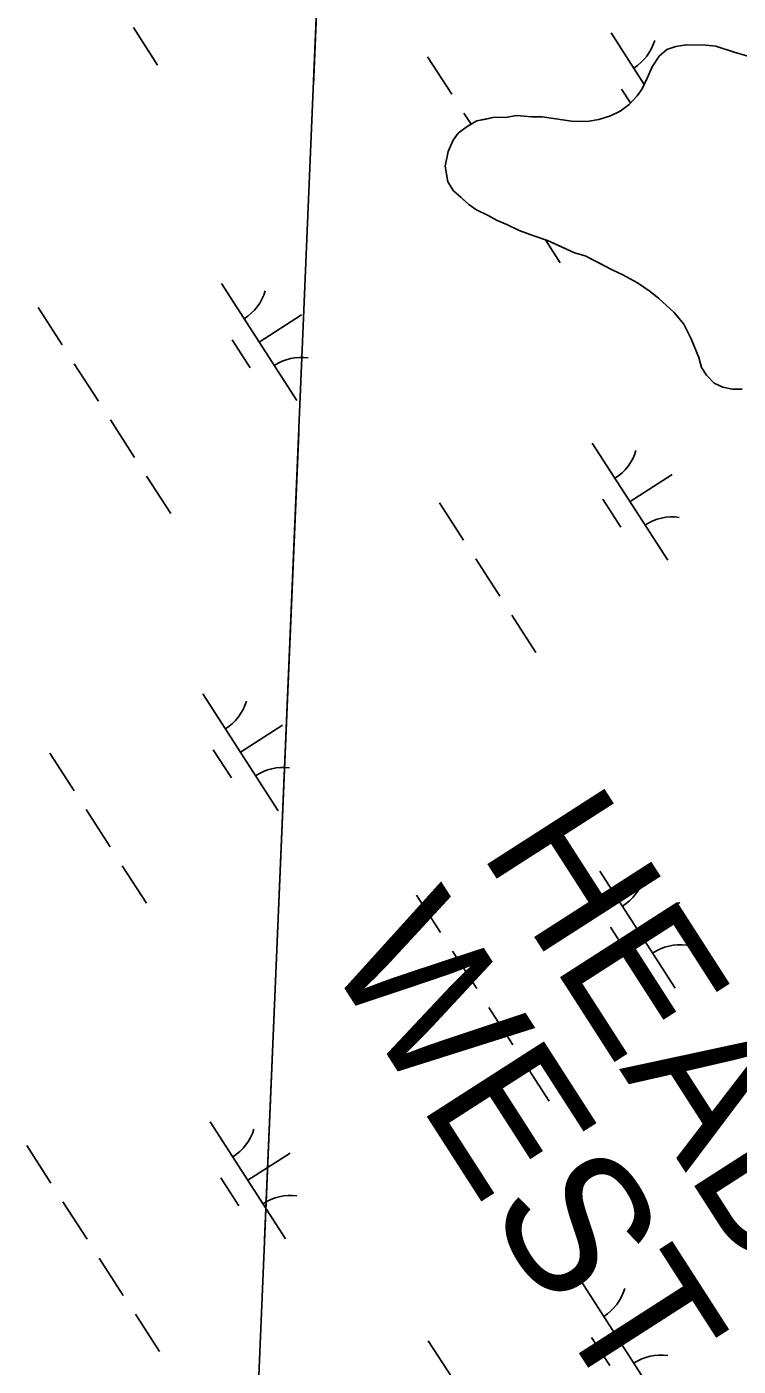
# Model space of a CAD drawing. Extents: x 3937982 to 3958556, y 219448 to 241894.
# Drawn here: x 3943641.7 to 3943897.1, y 233886.6 to 234367.7 of the extents above; entities that cross this region are included whole.
import ezdxf

# ---------------------------------------------------------------- set-up
doc = ezdxf.new("R2010")
doc.units = 0
for name, color, linetype in [('V-CHAN-NAID', 7, 'Continuous'), ('V-RIVR-RANG', 7, 'Continuous'), ('V-TOPO-MINR', 7, 'Continuous'), ('V-TOPO-SHOR', 7, 'Continuous'), ('V-WETL-SWMP', 7, 'Continuous')]:
    doc.layers.add(name, color=color, linetype=linetype)

msp = doc.modelspace()

# ---------------------------------------------------------------- linework, layer by layer
at = {"layer": 'V-RIVR-RANG'}
for points in [[(3943765.567, 234844.599), (3943658.865, 232314.647)], [(3943765.567, 234844.599), (3943658.865, 232314.647)], [(3943756.791, 234636.494), (3943744.571, 234346.752)], [(3943739.304, 234221.863), (3943727.084, 233932.121)]]:
    msp.add_lwpolyline(points, dxfattribs=at)
at = {"layer": 'V-TOPO-MINR'}
msp.add_lwpolyline([(3943765.567, 234844.599), (3943658.865, 232314.647)], dxfattribs=at)
at = {"layer": 'V-TOPO-SHOR'}
msp.add_lwpolyline([(3943898.572, 234237.449), (3943895.074, 234237.496), (3943891.587, 234238.241), (3943888.455, 234239.681), (3943885.695, 234242.518), (3943883.982, 234245.34), (3943882.981, 234248.85), (3943880.269, 234255.535), (3943877.542, 234260.819), (3943874.099, 234265.062), (3943868.567, 234270.033), (3943865.45, 234272.525), (3943860.945, 234275.732), (3943855.736, 234278.599), (3943851.911, 234280.4), (3943847.047, 234282.915), (3943842.183, 234285.427), (3943838.349, 234286.527), (3943833.479, 234288.692), (3943828.609, 234290.855), (3943823.384, 234292.673), (3943818.512, 234294.488), (3943813.992, 234296.646), (3943810.513, 234298.092), (3943807.387, 234299.882), (3943802.867, 234302.043), (3943800.443, 234303.825), (3943797.676, 234306.309), (3943794.911, 234308.795), (3943792.853, 234311.972), (3943791.878, 234317.581), (3943792.996, 234322.816), (3943794.802, 234326.99), (3943796.582, 234329.414), (3943799.765, 234331.821), (3943803.289, 234333.875), (3943806.447, 234334.532), (3943809.605, 234335.19), (3943813.453, 234335.139), (3943817.658, 234335.782), (3943822.903, 234335.364), (3943826.749, 234335.313), (3943831.638, 234334.547), (3943837.225, 234333.775), (3943842.822, 234333.699), (3943847.028, 234334.344), (3943851.245, 234335.687), (3943854.766, 234337.389), (3943857.946, 234339.796), (3943860.787, 234342.907), (3943862.569, 234345.333), (3943864.369, 234349.157), (3943866.173, 234353.333), (3943868.672, 234357.146), (3943871.504, 234359.559), (3943874.664, 234360.566), (3943878.523, 234361.216), (3943885.518, 234361.121), (3943889.012, 234360.726), (3943895.629, 234358.539), (3943900.51, 234357.075)], dxfattribs=at)
at = {"layer": 'V-WETL-SWMP'}
for p, q in [((3943680.012, 234367.386), (3943688.672, 234353.933)), ((3943851.464, 234365.455), (3943863.349, 234346.992)), ((3943785.599, 234356.86), (3943794.259, 234343.406)), ((3943866.173, 234353.332), (3943868.672, 234357.147)), ((3943868.672, 234357.147), (3943871.503, 234359.559)), ((3943871.503, 234359.559), (3943874.665, 234360.566)), ((3943874.665, 234360.566), (3943878.522, 234361.215)), ((3943878.522, 234361.215), (3943885.518, 234361.122)), ((3943885.518, 234361.122), (3943889.012, 234360.726)), ((3943889.012, 234360.726), (3943895.63, 234358.539)), ((3943895.63, 234358.539), (3943900.509, 234357.075)), ((3943864.368, 234349.157), (3943866.173, 234353.332)), ((3943862.568, 234345.333), (3943864.368, 234349.157)), ((3943855.26, 234345.302), (3943858.45, 234340.347)), ((3943857.947, 234339.796), (3943860.787, 234342.907)), ((3943860.787, 234342.907), (3943862.568, 234345.333)), ((3943854.766, 234337.389), (3943857.947, 234339.796)), ((3943798.589, 234336.679), (3943801.184, 234332.648)), ((3943799.764, 234331.821), (3943803.29, 234333.874)), ((3943803.29, 234333.874), (3943809.605, 234335.189)), ((3943809.605, 234335.189), (3943813.453, 234335.138)), ((3943813.453, 234335.138), (3943817.659, 234335.782)), ((3943817.659, 234335.782), (3943822.902, 234335.363)), ((3943822.902, 234335.363), (3943826.75, 234335.312)), ((3943826.75, 234335.312), (3943831.637, 234334.547)), ((3943831.637, 234334.547), (3943837.225, 234333.774)), ((3943837.225, 234333.774), (3943842.822, 234333.699)), ((3943842.822, 234333.699), (3943847.029, 234334.343)), ((3943847.029, 234334.343), (3943851.245, 234335.687)), ((3943851.245, 234335.687), (3943854.766, 234337.389)), ((3943794.802, 234326.989), (3943796.583, 234329.414)), ((3943796.583, 234329.414), (3943799.764, 234331.821)), ((3943792.997, 234322.815), (3943794.802, 234326.989)), ((3943791.878, 234317.582), (3943792.997, 234322.815)), ((3943792.853, 234311.971), (3943791.878, 234317.582)), ((3943794.911, 234308.795), (3943792.853, 234311.971)), ((3943800.442, 234303.824), (3943794.911, 234308.795)), ((3943802.868, 234302.042), (3943800.442, 234303.824)), ((3943807.387, 234299.883), (3943802.868, 234302.042)), ((3943810.512, 234298.092), (3943807.387, 234299.883)), ((3943813.992, 234296.647), (3943810.512, 234298.092)), ((3943818.511, 234294.488), (3943813.992, 234296.647)), ((3943823.385, 234292.674), (3943818.511, 234294.488)), ((3943828.609, 234290.855), (3943823.385, 234292.674)), ((3943827.934, 234291.09), (3943833.229, 234282.864)), ((3943838.348, 234286.528), (3943828.609, 234290.855)), ((3943842.182, 234285.427), (3943838.348, 234286.528)), ((3943851.911, 234280.4), (3943842.182, 234285.427)), ((3943855.736, 234278.6), (3943851.911, 234280.4)), ((3943711.597, 234275.425), (3943738.66, 234233.382)), ((3943860.945, 234275.732), (3943855.736, 234278.6)), ((3943865.451, 234272.524), (3943860.945, 234275.732)), ((3943868.567, 234270.033), (3943865.451, 234272.524)), ((3943645.732, 234266.83), (3943654.392, 234253.377)), ((3943874.099, 234265.062), (3943868.567, 234270.033)), ((3943725.128, 234254.404), (3943740.264, 234264.146)), ((3943877.541, 234260.818), (3943874.099, 234265.062)), ((3943880.27, 234255.534), (3943877.541, 234260.818)), ((3943715.393, 234255.273), (3943721.888, 234245.183)), ((3943882.98, 234248.851), (3943880.27, 234255.534)), ((3943658.722, 234246.65), (3943667.382, 234233.196)), ((3943883.983, 234245.339), (3943882.98, 234248.851)), ((3943885.695, 234242.517), (3943883.983, 234245.339)), ((3943888.456, 234239.682), (3943885.695, 234242.517)), ((3943891.586, 234238.241), (3943888.456, 234239.682)), ((3943895.075, 234237.495), (3943891.586, 234238.241)), ((3943898.573, 234237.448), (3943895.075, 234237.495)), ((3943671.712, 234226.469), (3943680.372, 234213.015)), ((3943844.726, 234218.127), (3943871.789, 234176.084)), ((3943684.702, 234206.288), (3943693.362, 234192.834)), ((3943858.258, 234197.105), (3943873.393, 234206.848)), ((3943848.522, 234197.974), (3943855.017, 234187.884)), ((3943789.86, 234196.73), (3943798.52, 234183.276)), ((3943802.85, 234176.549), (3943811.51, 234163.095)), ((3943815.84, 234156.368), (3943824.5, 234142.914)), ((3943704.859, 234128.097), (3943731.921, 234086.054)), ((3943718.39, 234107.076), (3943733.526, 234116.818)), ((3943649.993, 234106.7), (3943658.653, 234093.246)), ((3943708.655, 234107.945), (3943715.15, 234097.855)), ((3943662.983, 234086.519), (3943671.643, 234073.066)), ((3943675.973, 234066.339), (3943684.633, 234052.885)), ((3943847.425, 234064.407), (3943874.487, 234022.364)), ((3943781.56, 234055.812), (3943790.22, 234042.358)), ((3943860.956, 234043.386), (3943876.092, 234053.128)), ((3943851.221, 234044.255), (3943857.716, 234034.164)), ((3943794.55, 234035.631), (3943803.21, 234022.178)), ((3943807.54, 234015.451), (3943816.2, 234001.997)), ((3943820.53, 233995.27), (3943829.19, 233981.816)), ((3943707.558, 233974.378), (3943734.62, 233932.334)), ((3943641.693, 233965.783), (3943650.353, 233952.329)), ((3943721.089, 233953.356), (3943736.225, 233963.098)), ((3943711.354, 233954.225), (3943717.849, 233944.135)), ((3943654.683, 233945.602), (3943663.343, 233932.148)), ((3943667.673, 233925.421), (3943676.333, 233911.967)), ((3943840.687, 233917.079), (3943867.749, 233875.036)), ((3943680.663, 233905.24), (3943689.322, 233891.787)), ((3943854.218, 233896.057), (3943869.354, 233905.8)), ((3943785.821, 233895.682), (3943794.481, 233882.228)), ((3943844.483, 233896.927), (3943850.978, 233886.836))]:
    msp.add_line(p, q, dxfattribs=at)
for centre, start, end in [((3943850.245, 234367.788), 301.99668, 343.54034), ((3943710.378, 234277.758), 301.99668, 343.54034), ((3943740.278, 234231.306), 81.99668, 123.54034), ((3943843.507, 234220.46), 301.99668, 343.54034), ((3943873.407, 234174.008), 81.99668, 123.54034), ((3943703.64, 234130.43), 301.99668, 343.54034), ((3943733.54, 234083.978), 81.99668, 123.54034), ((3943846.206, 234066.74), 301.99668, 343.54034), ((3943876.106, 234020.288), 81.99668, 123.54034), ((3943706.339, 233976.71), 301.99668, 343.54034), ((3943736.239, 233930.259), 81.99668, 123.54034), ((3943839.468, 233919.412), 301.99668, 343.54034), ((3943869.368, 233872.96), 81.99668, 123.54034)]:
    msp.add_arc(centre, 17.623, start, end, dxfattribs=at)

# ---------------------------------------------------------------- texts
at = {"layer": 'V-CHAN-NAID'}
for s, p in [('HEAD RANGE', (3943814.56, 234726.509)), ('EAST REAR', (3943778.373, 234653.187)), ('HEAD RANGE', (3943804.057, 234071.533)), ('WEST REAR', (3943748.218, 234033.924))]:
    msp.add_text(s, height=50, rotation=302.71838, dxfattribs=at).set_placement(p)

doc.saveas('drawing.dxf')
